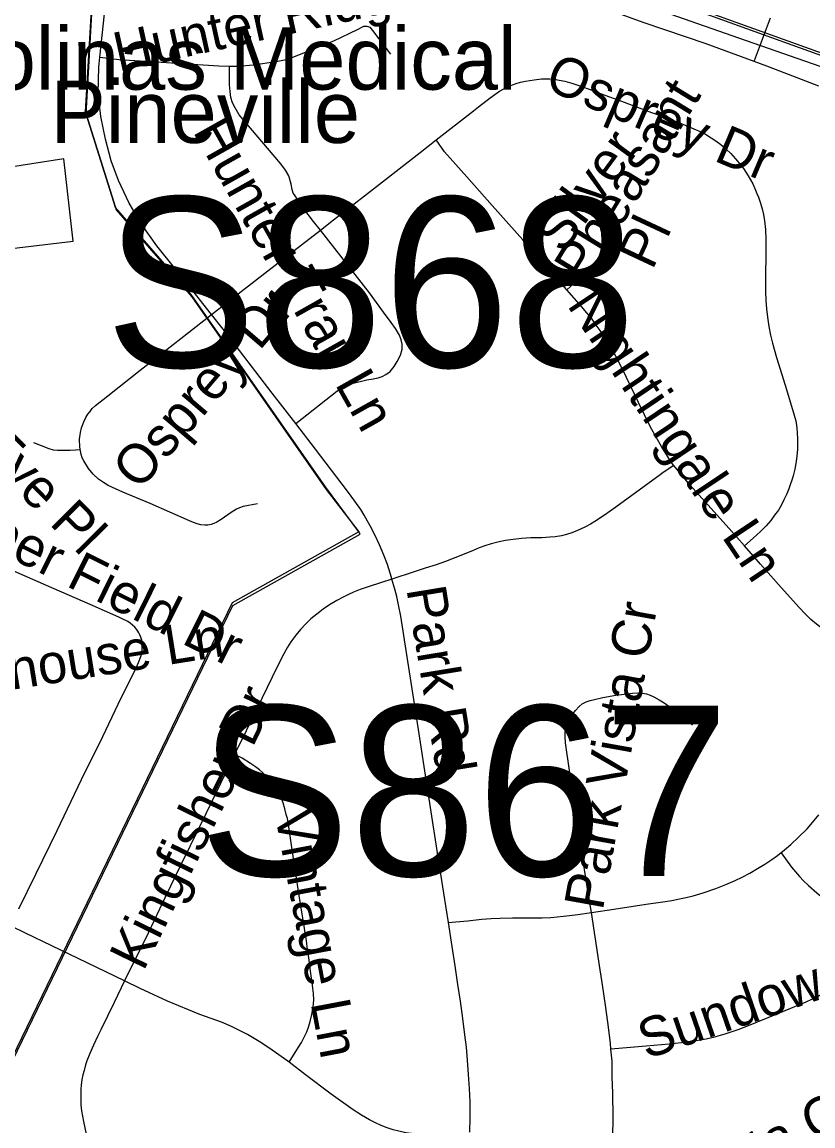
# Model space of a CAD drawing. Extents: x 1383679 to 1536984, y 460658 to 651027.
# Drawn here: x 1440200 to 1442107, y 489649 to 492311 of the extents above; entities that cross this region are included whole.
import ezdxf

# ---------------------------------------------------------------- set-up
doc = ezdxf.new("R2010")
doc.units = 0
for name, color, linetype in [('Default', 7, 'Continuous'), ('Exist Boundary Political City Limit New', 7, 'Continuous'), ('Exist Cultural Hospital Label', 7, 'Continuous'), ('Exist Cultural Warehouse Building Footprint', 7, 'Continuous'), ('Exist Road Non-System Type 51', 7, 'Continuous'), ('Exist Road Non-System Type 51 Label', 7, 'Continuous'), ('Exist Road Primary Interstate Structure Ovrhead Sign Number Label', 7, 'Continuous'), ('Exist Road Primary NC UnDivided 4 Lane Attributed', 7, 'Continuous'), ('Map Preparation Boundary City Limit Buffer Line', 7, 'Continuous')]:
    doc.layers.add(name, color=color, linetype=linetype)

msp = doc.modelspace()

# ---------------------------------------------------------------- linework, layer by layer
at = {"layer": 'Default'}
msp.add_line((1440424.9, 491864.1), (1440354.1, 492088.6), dxfattribs=at)
for points in [[(1440354.1, 492088.6), (1440370.5, 492375.2), (1440374.9, 492488.3), (1440732.6, 492438.9), (1440805.2, 492692.5), (1441438.4, 492479.3), (1442286.2, 492173.4), (1442626, 492094.2), (1442921, 492058.5), (1444442.5, 492062.3), (1444699.5, 492218.9), (1445438.8, 492725.9), (1445436.1, 492731.4)], [(1441012.1, 491081.6), (1440931.6, 491190.2), (1440608, 491654.4), (1440424.9, 491864.1)], [(1437873, 486526), (1438365.8, 486752.5), (1438493.8, 486952.4), (1438670.6, 487193.3), (1439000.8, 487684), (1439147.6, 487897.5), (1439628.5, 489069), (1439909.4, 489549.7), (1440031.1, 489507.2), (1440708.2, 490904.6), (1441014.9, 491076.1), (1441012.1, 491081.6)]]:
    msp.add_lwpolyline(points, dxfattribs=at)
at = {"layer": 'Exist Boundary Political City Limit New'}
for p, q in [((1440424.9, 491864.1), (1440354.1, 492088.6)), ((1440354.1, 492088.6), (1440424.9, 491864.1))]:
    msp.add_line(p, q, dxfattribs=at)
for points in [[(1445436.1, 492731.4), (1444697.9, 492225.1), (1444440.9, 492068.5), (1442919.4, 492064.6), (1442624.4, 492100.4), (1442284.6, 492179.6), (1441436.8, 492485.4), (1440803.6, 492698.6), (1440731, 492445.1), (1440373.2, 492494.5), (1440368.9, 492381.4), (1440352.4, 492094.7), (1440354.1, 492088.6)], [(1440354.1, 492088.6), (1440370.5, 492375.2), (1440374.9, 492488.3), (1440732.6, 492438.9), (1440805.2, 492692.5), (1441438.4, 492479.3), (1442286.2, 492173.4), (1442626, 492094.2), (1442921, 492058.5), (1444442.5, 492062.3), (1444699.5, 492218.9), (1445438.8, 492725.9), (1445436.1, 492731.4)], [(1441012.1, 491081.6), (1440931.6, 491190.2), (1440608, 491654.4), (1440424.9, 491864.1)], [(1440424.9, 491864.1), (1440426.6, 491858), (1440609.6, 491648.3), (1440933.2, 491184), (1441012.1, 491081.6)], [(1441012.1, 491081.6), (1440706.6, 490910.8), (1440029.5, 489513.4), (1439907.8, 489555.8), (1439626.9, 489075.2), (1439146, 487903.7), (1438999.1, 487690.2), (1438669, 487199.5), (1438492.1, 486958.5), (1438364.1, 486758.7), (1437871.2, 486532.2), (1437873, 486526)], [(1437873, 486526), (1438365.8, 486752.5), (1438493.8, 486952.4), (1438670.6, 487193.3), (1439000.8, 487684), (1439147.6, 487897.5), (1439628.5, 489069), (1439909.4, 489549.7), (1440031.1, 489507.2), (1440708.2, 490904.6), (1441014.9, 491076.1), (1441012.1, 491081.6)]]:
    msp.add_lwpolyline(points, dxfattribs=at)
at = {"layer": 'Exist Cultural Warehouse Building Footprint'}
msp.add_lwpolyline([(1439810.7, 491905.1), (1439818.7, 491839.9), (1440012.4, 491864.7), (1440036.4, 491717.2), (1440090.8, 491717.2), (1440086, 491754.5), (1440322.9, 491782.4), (1440300.4, 491981.1), (1439810.7, 491905.1)], dxfattribs=at)
at = {"layer": 'Exist Road Non-System Type 51'}
for p, q in [((1440387.4, 492226.2), (1440398.3, 492331.3)), ((1442003.7, 492320.8), (1441965.4, 492217.2))]:
    msp.add_line(p, q, dxfattribs=at)
for points in [[(1440700.5, 492204.5), (1440702.7, 492204.4), (1440722.3, 492204.4), (1440756.9, 492208.1), (1440812.5, 492215.6), (1440836.5, 492220.9), (1440852.6, 492226.2), (1440951.6, 492265.6), (1441009.1, 492292.9), (1441024.5, 492301.2), (1441031.5, 492301.2), (1441038.4, 492298.8), (1441045.2, 492290.9), (1441088.6, 492233.8)], [(1440657.1, 491606.1), (1440600.5, 491677.2), (1440524.9, 491771.2), (1440489.3, 491821.3), (1440458.5, 491874.6), (1440432.2, 491929), (1440414.6, 491976.6), (1440401.1, 492028.8), (1440389.9, 492083), (1440383.8, 492139.4), (1440384.9, 492202), (1440387.4, 492226.2)], [(1440387.4, 492226.2), (1440433.7, 492220.9), (1440674.1, 492205.2), (1440700.5, 492204.5)], [(1440919.5, 491809.3), (1440902.8, 491830.5), (1440879.5, 491861.1), (1440856.8, 491894.6), (1440853.9, 491898.8), (1440851.5, 491907.1), (1440848.9, 491919.9), (1440843.1, 491940.2), (1440835.4, 491954.2), (1440824.2, 491969.2), (1440723.6, 492087.2), (1440713.7, 492103.9), (1440707.5, 492116.3), (1440703.2, 492129.1), (1440702.1, 492144), (1440700.5, 492159.7), (1440700.5, 492204.5)], [(1441198.8, 492027), (1441288.3, 492097), (1441300.6, 492106.5), (1441328.9, 492128.4), (1441351.5, 492144.2), (1441362, 492150.2), (1441371, 492154.7), (1441382.3, 492159.8), (1441391.5, 492162.9), (1441402.2, 492166.2), (1441413.7, 492168.7), (1441424.2, 492170.5), (1441434.8, 492172.1), (1441452.8, 492173.8), (1441462.2, 492174), (1441472.8, 492174), (1441483.6, 492173), (1441495, 492171.3), (1441509.2, 492168.3), (1441525.5, 492164.1), (1441537.8, 492159.8), (1441567.5, 492149.3), (1441605.1, 492135.2), (1441639.5, 492122.4), (1441718.1, 492092.9), (1441727.4, 492089.4), (1441783.7, 492068.6), (1441819.8, 492053.6), (1441834.9, 492047.1), (1441847.9, 492040.5), (1441861.9, 492032.2), (1441873, 492025), (1441885.4, 492015.5), (1441897.8, 492004.5), (1441909, 491994.4), (1441920.6, 491981.5), (1441929.7, 491971), (1441939.7, 491957.9), (1441951.4, 491940.4), (1441957, 491930.9), (1441962.4, 491920.7), (1441967.3, 491909.8), (1441972.1, 491898.1), (1441975.7, 491889.2), (1441981.1, 491874.4), (1441985.1, 491860.5), (1441988.2, 491847.3), (1441990.5, 491831.5), (1441992.9, 491811.2), (1441993.6, 491787.9), (1441993.6, 491746.6), (1441992.9, 491702.3), (1441992.9, 491661.5), (1441994, 491639.6), (1441995.6, 491619.7), (1441997.5, 491599.8), (1442001, 491576.8), (1442004.9, 491556.2), (1442009.5, 491536.5), (1442019.4, 491502), (1442040.1, 491435.2), (1442053.5, 491392.9), (1442062.2, 491363.3), (1442065.7, 491349.5), (1442068.4, 491333), (1442070, 491306.6), (1442069.7, 491280.7), (1442068.3, 491265.5), (1442066.7, 491251.3), (1442063.4, 491233.2), (1442059.6, 491216.7), (1442057.2, 491209.2), (1442052.7, 491195.2), (1442048.9, 491185.7), (1442044.1, 491173.7), (1442037.3, 491159), (1442030.3, 491145.5), (1442023.9, 491134.3), (1442014.9, 491121.9), (1442005.5, 491109.6), (1441994.2, 491096), (1441980.6, 491082.4), (1441963.2, 491066.3), (1441941.8, 491048.3)], [(1440919.5, 491809.3), (1440951.3, 491833.8), (1441025.7, 491892.2), (1441159.9, 491996.6), (1441198.8, 492027)], [(1441514.1, 491665.1), (1441484.7, 491698.7), (1441407.5, 491785.6), (1441333.5, 491868.8), (1441272.4, 491937.9), (1441219, 491998.5), (1441198.8, 492027)], [(1440657.1, 491606.1), (1440696.2, 491636.7), (1440792.7, 491711.4), (1440919.5, 491809.3)], [(1440860.1, 491342.7), (1440959.1, 491420.8), (1440974.8, 491431.6), (1440984.7, 491436.6), (1440995.4, 491439.9), (1441031.5, 491448.1), (1441046.3, 491451), (1441058.8, 491453.4), (1441068.7, 491456.7), (1441077.5, 491461.3), (1441087.7, 491468.5), (1441097.3, 491480.4), (1441104.8, 491492.8), (1441112.3, 491507.7), (1441116.3, 491522.3), (1441116.7, 491534.6), (1441114.5, 491544.9), (1441110.5, 491555.8), (1441100.2, 491572.3), (1441089.7, 491586.8), (1441071.6, 491611.2), (1441038.1, 491658.1), (1440919.5, 491809.3)], [(1441514.1, 491665.1), (1441540.6, 491689.9), (1441572.6, 491720.2), (1441580.7, 491730.2), (1441589.1, 491741.3), (1441595.4, 491752.4), (1441606.9, 491776.8)], [(1441771.4, 491242.2), (1441767.1, 491247.4), (1441741.7, 491287.6), (1441715.7, 491333.9), (1441686.6, 491394.1), (1441648.2, 491473.9), (1441631.8, 491505.5), (1441615, 491534.8), (1441593.7, 491567.3), (1441584.6, 491580.5), (1441572.9, 491596.7), (1441561.6, 491610.2), (1441549, 491625.1), (1441514.1, 491665.1)], [(1440767.3, 491149.6), (1440732.9, 491142.7), (1440724.6, 491139.8), (1440717.2, 491136.6), (1440704.1, 491128.2), (1440680.4, 491111.4), (1440669.7, 491105.4), (1440662.1, 491102), (1440656.2, 491099.9), (1440647.6, 491098.1), (1440640.4, 491097.9), (1440631.3, 491098.7), (1440622.1, 491100.9), (1440613.3, 491104.4), (1440603.9, 491108), (1440509, 491150.2), (1440443, 491177.9), (1440407.3, 491194), (1440396, 491201), (1440384.3, 491208.5), (1440371.4, 491220.9), (1440360.4, 491234.3), (1440348.5, 491252.8), (1440344.8, 491260.4), (1440342.1, 491268.6), (1440339.1, 491286), (1440338.7, 491305.7), (1440340.8, 491321.4), (1440343.2, 491332.7), (1440349.1, 491347.3), (1440354, 491357.7), (1440358.6, 491365.5), (1440363.8, 491371.9), (1440369.3, 491378.9), (1440377.2, 491386.6), (1440406.7, 491410.2), (1440484.3, 491471.5), (1440564.3, 491533.5), (1440657.1, 491606.1)], [(1440860.1, 491342.7), (1440802.8, 491416.3), (1440685.2, 491570.7), (1440657.1, 491606.1)], [(1441091.8, 490967.9), (1441090.6, 490971.9), (1441080.9, 491002.8), (1441072.5, 491025.9), (1441062.3, 491050.6), (1441051.6, 491073.4), (1441039.5, 491096.6), (1441033.3, 491107.5), (1441025.3, 491121.7), (1441016.5, 491135.7), (1441002.5, 491156.2), (1440985, 491180.3), (1440907.8, 491281.4), (1440860.1, 491342.7)], [(1440227.5, 491297.3), (1440264.3, 491282.7), (1440274.8, 491279.7), (1440285.2, 491278.6), (1440301.3, 491278.6), (1440316, 491278.6), (1440328.8, 491279.5), (1440339.6, 491280.1)], [(1441771.4, 491242.2), (1441745.8, 491225), (1441738.6, 491219.7), (1441632, 491141.2), (1441604.5, 491121.7), (1441581.5, 491106.5), (1441570.6, 491100.1), (1441557.5, 491092.9), (1441539.4, 491084.9), (1441525.7, 491079.8), (1441513.1, 491075.7), (1441501, 491072.6), (1441485.4, 491069.7), (1441473.1, 491068.7), (1441453.1, 491067.8), (1441427.1, 491067.2), (1441404.1, 491065.4), (1441384.1, 491063.7), (1441365.9, 491060.9), (1441350.2, 491057.6), (1441331.5, 491053.2), (1441315.7, 491048.3), (1441302, 491043.2), (1441287.8, 491037.2), (1441270.3, 491030), (1441243.6, 491019.2), (1441221.3, 491010.1), (1441198.7, 491002.1), (1441172, 490993.9), (1441145.9, 490985.4), (1441091.8, 490967.9)], [(1441941.8, 491048.3), (1441905.2, 491089.7), (1441810.5, 491195.6), (1441771.4, 491242.2)], [(1442350.4, 490753.3), (1442263, 490782), (1442235.8, 490791.5), (1442219.4, 490797.7), (1442204.6, 490803.8), (1442188.4, 490811.5), (1442173.9, 490818.7), (1442160.7, 490826.7), (1442143.5, 490837.7), (1442130.1, 490847.8), (1442115.8, 490859.2), (1442102.4, 490870.6), (1442087.9, 490884.9), (1442075, 490898.3), (1442030.6, 490947.8), (1441981.1, 491003.9), (1441941.8, 491048.3)], [(1440192.3, 490173.1), (1440232.7, 490256.7), (1440284.3, 490361.7), (1440343.4, 490484.6), (1440394.6, 490588.2), (1440431.8, 490666.2), (1440460.9, 490725.2), (1440474, 490751.8), (1440481, 490767.1), (1440484.1, 490774.5), (1440487.2, 490783.3), (1440488.6, 490789.7), (1440489.2, 490794.4), (1440489.8, 490804.5), (1440489.2, 490815.1), (1440488.4, 490820.9), (1440486.1, 490827.7), (1440483.9, 490833.2), (1440481.2, 490838.2), (1440479.1, 490842.3), (1440475.6, 490847.2), (1440471.5, 490851.9), (1440466.2, 490857.2), (1440460.7, 490861.6), (1440454.8, 490865.8), (1440440, 490873), (1440433.1, 490876.4), (1440363.9, 490906.5), (1440258.7, 490952.7), (1440138.7, 491005)], [(1441091.8, 490967.9), (1441036.9, 490950.2), (1441015.4, 490942.5), (1440999.6, 490936.4), (1440986.9, 490930.8), (1440974.2, 490924.7), (1440959.4, 490916.6), (1440941.7, 490906.2), (1440925.9, 490895.5), (1440910.5, 490883.2), (1440896.6, 490871.9), (1440884, 490859.7), (1440871.5, 490846.5), (1440860, 490832.4), (1440848.4, 490816.6), (1440840.4, 490803.8), (1440831.2, 490787.6), (1440815.8, 490757.9), (1440740.5, 490601.7), (1440712.2, 490544.7)], [(1441228.3, 490139.5), (1441217.2, 490210.9), (1441202, 490308.2), (1441185, 490417), (1441173, 490495.2), (1441160.9, 490573.8), (1441149.1, 490652.2), (1441126.4, 490795.8), (1441113, 490878.6), (1441108.1, 490905.7), (1441103.4, 490926.3), (1441099.2, 490943.3), (1441091.8, 490967.9)], [(1441572.9, 490164.2), (1441563.7, 490220.8), (1441551.1, 490299), (1441537.3, 490392.3), (1441519.9, 490506.4), (1441510.2, 490572.9), (1441509.4, 490588.1), (1441510, 490599.8), (1441511.7, 490608.8), (1441515.6, 490620.2), (1441520.1, 490629.8), (1441526.4, 490640.4), (1441534.7, 490650.9), (1441543.3, 490660.6), (1441550.3, 490666.8), (1441560.2, 490672.2), (1441569.8, 490675.2), (1441580.5, 490677.9), (1441600.6, 490682.2), (1441632.1, 490687.8), (1441672.1, 490692.9), (1441685, 490693.3), (1441696.1, 490692.9), (1441705.8, 490691.1), (1441714.8, 490687.8), (1441723.9, 490683.9), (1441736.6, 490676.5), (1441748.7, 490669.3), (1441760, 490661.7), (1441773.2, 490651.5), (1441817, 490616.7)], [(1440712.2, 490544.7), (1440698.5, 490517.2), (1440658.5, 490433.1), (1440627.6, 490370.3), (1440583.1, 490279.3), (1440545.1, 490200.9), (1440503.6, 490114.3), (1440447.1, 489999.2)], [(1440844, 489803.1), (1440866.5, 489839.1), (1440873.4, 489850.4), (1440880.3, 489863.1), (1440886.6, 489876.3), (1440890.6, 489887.8), (1440894.7, 489900.9), (1440898.8, 489917.7), (1440902, 489935.8), (1440903.2, 489953.2), (1440902.8, 489968.9), (1440901.3, 489981.7), (1440899.7, 489994.8), (1440896.7, 490017.1), (1440891.2, 490054.6), (1440888.5, 490074.9), (1440885.6, 490095.6), (1440868.2, 490205.3), (1440850.7, 490320.7), (1440842.7, 490375.9), (1440840, 490390.3), (1440837.2, 490400.6), (1440833.7, 490414.1), (1440829.3, 490428.3), (1440824.4, 490440.6), (1440818.7, 490451.3), (1440811.1, 490463.2), (1440803.3, 490474.5), (1440796.5, 490483.5), (1440788.4, 490493.2), (1440780, 490501.4), (1440772.3, 490508), (1440762.8, 490515.4), (1440750.7, 490523.5), (1440730.7, 490536), (1440712.2, 490544.7)], [(1441572.9, 490164.2), (1441627.1, 490172.1), (1441705.4, 490183.8), (1441745, 490189.5), (1441767, 490193), (1441785.3, 490196.7), (1441801.1, 490200.2), (1441818.3, 490204.5), (1441842.8, 490211.5), (1441872.9, 490221.5), (1441897.1, 490231.1), (1441919.4, 490241.1), (1441936.2, 490249.1), (1441954.9, 490259.2), (1441973.8, 490270.2), (1441990.9, 490280.4), (1442007.9, 490291.7), (1442021.9, 490301.7), (1442038.9, 490314.9), (1442053.7, 490327.8), (1442072.8, 490345.3), (1442093.3, 490365.8), (1442106.5, 490381), (1442121.7, 490399.5)], [(1442030.3, 490308), (1442055.5, 490273.4), (1442074.7, 490250.8), (1442084.8, 490240.3), (1442096.7, 490229), (1442116.4, 490211.7), (1442141.7, 490190.2), (1442170, 490169.2), (1442208.9, 490142.2), (1442258.2, 490105.5), (1442274.7, 490093.9)], [(1441228.3, 490139.5), (1441246.2, 490141.6), (1441274.6, 490144.2), (1441287.7, 490145.5), (1441308.7, 490147.7), (1441331.3, 490149.7), (1441352.9, 490150.6), (1441382.5, 490151.3), (1441403.4, 490151.4), (1441432.6, 490151.4), (1441454.1, 490151.2), (1441474.8, 490152.2), (1441505.5, 490155.2), (1441520.4, 490156.8), (1441540.3, 490159.4), (1441572.9, 490164.2)], [(1441620.1, 489834.7), (1441618.9, 489848.7), (1441612.3, 489899.7), (1441607.1, 489940.7), (1441599.6, 489989.3), (1441591.2, 490046.8), (1441582.4, 490105), (1441572.9, 490164.2)], [(1440447.1, 489999.2), (1440335, 490053.3), (1440208.2, 490114.1), (1440172.3, 490131.9)], [(1441279.6, 489634.6), (1441280.8, 489669.5), (1441280.6, 489707.8), (1441279.3, 489739.8), (1441276.9, 489773.4), (1441274, 489808.2), (1441271.4, 489839.5), (1441267.9, 489869.3), (1441263.2, 489908.3), (1441257.2, 489949.8), (1441251, 489990.5), (1441244.5, 490035.7), (1441237.2, 490082.1), (1441228.3, 490139.5)], [(1442274.7, 490093.9), (1442242.5, 490057.6), (1442228.4, 490042.1), (1442216.2, 490029.8), (1442201.5, 490015.2), (1442185.2, 490001.5), (1442167.4, 489988.8), (1442143.6, 489973.8), (1442117.6, 489960.5), (1442089.8, 489948), (1442039.6, 489927.2), (1441994.6, 489908.7), (1441955.1, 489892.5), (1441926, 489881.4), (1441894.6, 489870.9), (1441866.4, 489862.9), (1441849.6, 489858.8), (1441834.9, 489856.1), (1441820.2, 489853.6), (1441804.8, 489851.1), (1441760.4, 489846.2), (1441704.7, 489841.9), (1441620.1, 489834.7)], [(1440447.1, 489999.2), (1440421.7, 489947.3), (1440390.2, 489881), (1440383, 489866.3), (1440372.1, 489844.3), (1440363.2, 489823.9), (1440356.4, 489806.2), (1440352.9, 489796.3), (1440349.3, 489782.7), (1440346.6, 489772.3), (1440344.2, 489761), (1440342.7, 489747.8), (1440342, 489737.6), (1440341.6, 489725.8), (1440341.3, 489712.4), (1440341.8, 489700.5), (1440343.4, 489686.1), (1440348, 489660), (1440354.8, 489629.7), (1440357.4, 489619.8), (1440381.8, 489528.4), (1440403.2, 489446.5)], [(1440844, 489803.1), (1440840.6, 489805.8), (1440802.8, 489832), (1440775.6, 489850.2), (1440743.8, 489869.4), (1440722.3, 489880.5), (1440704.7, 489889.3), (1440681.2, 489899.2), (1440628.4, 489918.4), (1440550.6, 489950.1), (1440485.1, 489980.9), (1440447.1, 489999.2)], [(1441616.1, 489501.8), (1441619, 489526.9), (1441622, 489572.1), (1441624.8, 489622.1), (1441625.6, 489669.8), (1441624.7, 489728.7), (1441623.3, 489767.8), (1441622.8, 489805.8), (1441620.1, 489834.7)], [(1441278.8, 489624), (1441252.9, 489624.1), (1441211.8, 489625.2), (1441183.2, 489626.4), (1441158.4, 489628.3), (1441139.1, 489630.7), (1441125.1, 489633), (1441108.9, 489636.3), (1441094.7, 489640.2), (1441080.6, 489644.7), (1441066.2, 489650.4), (1441052.4, 489656.6), (1441037.4, 489663.8), (1441018.1, 489675.1), (1440998.3, 489688.1), (1440945.7, 489725.9), (1440883.4, 489772.3), (1440844, 489803.1)]]:
    msp.add_lwpolyline(points, dxfattribs=at)
at = {"layer": 'Exist Road Primary NC UnDivided 4 Lane Attributed'}
for points in [[(1451375.5, 491065.7), (1451176.9, 491273.3), (1451016.4, 491407.7), (1450878.3, 491495), (1450727.6, 491571.2), (1450522.5, 491631.9), (1448821.1, 491963.1), (1448663.7, 491989.9), (1448374.3, 492021.1), (1446210.8, 492023.2), (1445181.3, 492024.4), (1443311.1, 492026.6), (1442943.4, 492033), (1442758.7, 492046.1), (1442516.1, 492090.9), (1442320.7, 492135.6), (1441928.9, 492271.9), (1440818.3, 492661.4), (1440612.8, 492709), (1440461.4, 492729.2)], [(1440448.4, 492688.1), (1440526.9, 492679.3), (1440609.7, 492668.4), (1440682.3, 492652.5), (1440781.5, 492628.7), (1440907.3, 492593), (1441006.5, 492558.8), (1441139.4, 492514.1), (1441314.2, 492452.6), (1441473.7, 492392.6), (1441699.7, 492310.3), (1441849, 492259.2), (1441995.2, 492205.7), (1442120.9, 492157.1)]]:
    msp.add_lwpolyline(points, dxfattribs=at)
at = {"layer": 'Map Preparation Boundary City Limit Buffer Line'}
for p, q in [((1440424.9, 491864.1), (1440354.1, 492088.6)), ((1440354.1, 492088.6), (1440424.9, 491864.1)), ((1440424.9, 491864.1), (1440354.1, 492088.6))]:
    msp.add_line(p, q, dxfattribs=at)
for points in [[(1445436.1, 492731.4), (1444697.9, 492225.1), (1444440.9, 492068.5), (1442919.4, 492064.6), (1442624.4, 492100.4), (1442284.6, 492179.6), (1441436.8, 492485.4), (1440803.6, 492698.6), (1440731, 492445.1), (1440373.2, 492494.5), (1440368.9, 492381.4), (1440352.4, 492094.7), (1440354.1, 492088.6)], [(1440354.1, 492088.6), (1440370.5, 492375.2), (1440374.9, 492488.3), (1440732.6, 492438.9), (1440805.2, 492692.5), (1441438.4, 492479.3), (1442286.2, 492173.4), (1442626, 492094.2), (1442921, 492058.5), (1444442.5, 492062.3), (1444699.5, 492218.9), (1445438.8, 492725.9), (1445436.1, 492731.4)], [(1440354.1, 492088.6), (1440370.5, 492375.2), (1440374.9, 492488.3), (1440732.6, 492438.9), (1440805.2, 492692.5), (1441438.4, 492479.3), (1442286.2, 492173.4), (1442626, 492094.2), (1442921, 492058.5), (1444442.5, 492062.3), (1444699.5, 492218.9), (1445438.8, 492725.9), (1445436.1, 492731.4)], [(1441012.1, 491081.6), (1440931.6, 491190.2), (1440608, 491654.4), (1440424.9, 491864.1)], [(1440424.9, 491864.1), (1440426.6, 491858), (1440609.6, 491648.3), (1440933.2, 491184), (1441012.1, 491081.6)], [(1441012.1, 491081.6), (1440931.6, 491190.2), (1440608, 491654.4), (1440424.9, 491864.1)], [(1441012.1, 491081.6), (1440706.6, 490910.8), (1440029.5, 489513.4), (1439907.8, 489555.8), (1439626.9, 489075.2), (1439146, 487903.7), (1438999.1, 487690.2), (1438669, 487199.5), (1438492.1, 486958.5), (1438364.1, 486758.7), (1437871.2, 486532.2), (1437873, 486526)], [(1437873, 486526), (1438365.8, 486752.5), (1438493.8, 486952.4), (1438670.6, 487193.3), (1439000.8, 487684), (1439147.6, 487897.5), (1439628.5, 489069), (1439909.4, 489549.7), (1440031.1, 489507.2), (1440708.2, 490904.6), (1441014.9, 491076.1), (1441012.1, 491081.6)], [(1437873, 486526), (1438365.8, 486752.5), (1438493.8, 486952.4), (1438670.6, 487193.3), (1439000.8, 487684), (1439147.6, 487897.5), (1439628.5, 489069), (1439909.4, 489549.7), (1440031.1, 489507.2), (1440708.2, 490904.6), (1441014.9, 491076.1), (1441012.1, 491081.6)]]:
    msp.add_lwpolyline(points, dxfattribs=at)

# ---------------------------------------------------------------- texts
at = {"layer": 'Exist Cultural Hospital Label'}
for s, p in [('Carolinas Medical', (1439798.3, 492148.1)), ('Pineville', (1440268.1, 492019.6))]:
    msp.add_text(s, height=150, rotation=0, dxfattribs=at).set_placement(p)
at = {"layer": 'Exist Road Non-System Type 51 Label'}
for s, rotation, p in [('Hunter Ridge Dr', 12.4351, (1440432.5, 492190.6)), ('Osprey Dr', 336.9449, (1441456.2, 492152.1)), ('Pheasant', 58.5564, (1441559.1, 491677.1)), ('Hunter Trail Ln', 299.3577, (1440610.5, 492048)), ('Silver', 53.7301, (1441504.2, 491750.2)), ('Pl', 64.983, (1441720, 491710.9)), ('Nightingale Ln', 303.7736, (1441512.7, 491628.6)), ('Osprey Dr', 49.4076, (1440482.7, 491179.1)), ('Rail Tye Pl', 314.7313, (1439910.6, 491457.1)), ('Copper Field Dr', 333.5343, (1439899.1, 491153.9)), ('Park Rd', 279.3169, (1441126.6, 490944.3)), ('Park Vista Cr', 79.8217, (1441600.2, 490166.8)), ('Lighthouse Ln', 9.0749, (1439902.8, 490657.2)), ('Kingfisher Dr', 64.0255, (1440492.6, 490020)), ('Vintage Ln', 280.7387, (1440808.6, 490404.2)), ('Sundown Ln', 19.0614, (1441705.6, 489809.4)), ('Vista Canyon Dr', 25.7941, (1441822, 489471.1))]:
    msp.add_text(s, height=95, rotation=rotation, dxfattribs=at).set_placement(p)
at = {"layer": 'Exist Road Primary Interstate Structure Ovrhead Sign Number Label'}
for s, p in [('S868', (1440399.5, 491479)), ('S867', (1440625.2, 490252.3))]:
    msp.add_text(s, height=410.1, dxfattribs=at).set_placement(p)

doc.saveas('drawing.dxf')
